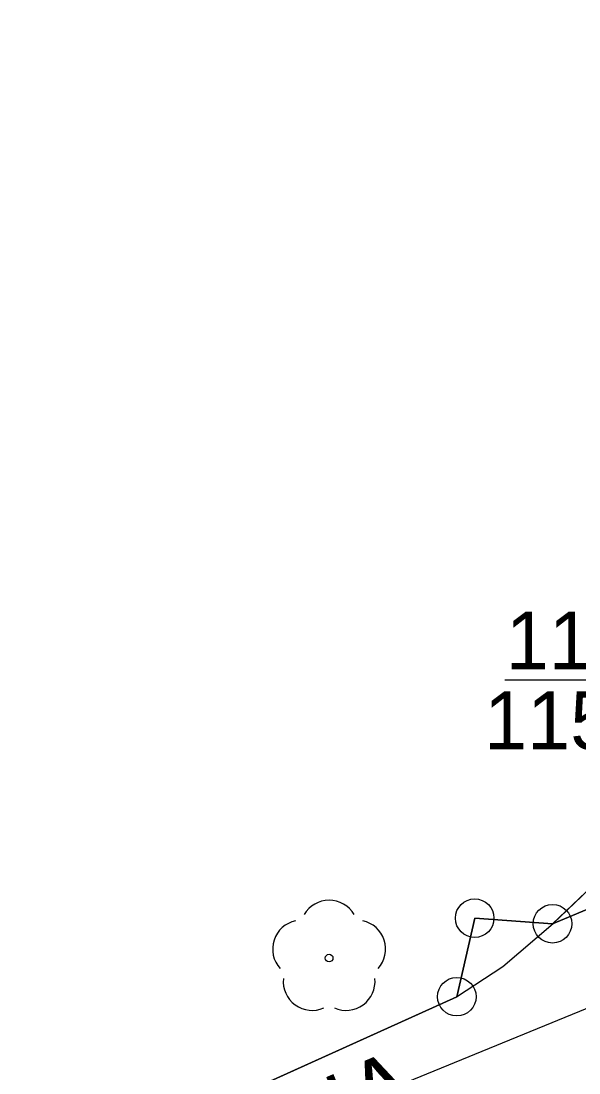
# Model space of a CAD drawing. Extents: x 6434771 to 6436222, y 5663454 to 5664782.
# Drawn here: x 6435119.62 to 6435126.86, y 5664180.03 to 5664193.66 of the extents above; entities that cross this region are included whole.
import ezdxf

# ---------------------------------------------------------------- set-up
doc = ezdxf.new("R2010")
doc.units = 0
for name, color, linetype in [('Warstwa 1', 7, 'Continuous'), ('Warstwa 10', 7, 'Continuous'), ('Warstwa 11', 7, 'Continuous'), ('Warstwa 12', 7, 'Continuous'), ('Warstwa 13', 7, 'Continuous'), ('Warstwa 14', 7, 'Continuous'), ('Warstwa 2', 7, 'Continuous'), ('Warstwa 6', 7, 'Continuous'), ('Warstwa 8', 7, 'Continuous'), ('Warstwa 9', 7, 'Continuous')]:
    doc.layers.add(name, color=color, linetype=linetype)

msp = doc.modelspace()

# ---------------------------------------------------------------- linework, layer by layer
at = {"layer": 'Warstwa 1'}
for p, q in [((6435126.513, 5664181.966), (6435154.317, 5664193.62)), ((6435126.513, 5664181.966), (6435154.317, 5664193.62)), ((6435126.513, 5664181.966), (6435127.545, 5664182.943)), ((6435126.513, 5664181.966), (6435127.545, 5664182.943)), ((6435125.272, 5664181.021), (6435125.504, 5664182.038)), ((6435125.272, 5664181.021), (6435125.504, 5664182.038)), ((6435125.504, 5664182.038), (6435126.513, 5664181.966)), ((6435125.504, 5664182.038), (6435126.513, 5664181.966)), ((6435107.483, 5664172.986), (6435125.272, 5664181.021)), ((6435107.483, 5664172.986), (6435125.272, 5664181.021))]:
    msp.add_line(p, q, dxfattribs=at)
at = {"layer": 'Warstwa 10'}
for centre in [(6435125.504, 5664182.038), (6435126.513, 5664181.966), (6435125.272, 5664181.021)]:
    msp.add_circle(centre, 0.25, dxfattribs=at)
at = {"layer": 'Warstwa 11'}
msp.add_circle((6435123.617, 5664181.521), 0.05, dxfattribs=at)
for centre, start, end in [((6435123.617, 5664181.896), 30.1471, 149.8529), ((6435123.26, 5664181.637), 102.1471, 221.8529), ((6435123.974, 5664181.637), 318.1471, 77.8529), ((6435123.397, 5664181.218), 174.1471, 293.8529), ((6435123.837, 5664181.218), 246.1471, 5.8529)]:
    msp.add_arc(centre, 0.375, start, end, dxfattribs=at)
at = {"layer": 'Warstwa 12'}
msp.add_lwpolyline([(6435129.445, 5664181.887), (6435121.218, 5664178.519)], dxfattribs=at)
at = {"layer": 'Warstwa 14'}
msp.add_lwpolyline([(6435125.896, 5664185.124), (6435128.338, 5664185.124), (6435130.52, 5664182.036)], dxfattribs=at)
at = {"layer": 'Warstwa 2'}
msp.add_lwpolyline([(6435087.866, 5664164.393), (6435105.652, 5664172.158), (6435107.483, 5664172.986), (6435125.27, 5664181.02), (6435125.87, 5664181.41), (6435126.52, 5664181.97), (6435127.545, 5664182.943), (6435128.478, 5664184.012), (6435129.7, 5664185.818), (6435130.827, 5664188.064), (6435131.547, 5664190.486), (6435131.777, 5664193.003), (6435131.77, 5664195.843)], dxfattribs=at)
at = {"layer": 'Warstwa 6'}
msp.add_lwpolyline([(6435087.866, 5664164.393), (6435105.652, 5664172.158), (6435106.188, 5664173.422), (6435107.483, 5664172.986), (6435125.272, 5664181.021), (6435125.504, 5664182.038), (6435126.513, 5664181.966), (6435127.545, 5664182.943), (6435128.478, 5664184.012), (6435129.7, 5664185.818), (6435130.827, 5664188.064), (6435131.547, 5664190.486), (6435131.777, 5664193.003), (6435131.675, 5664231.699), (6435074.344, 5664241.114), (6435062.557, 5664243.107), (6435053.027, 5664244.803), (6435053.225, 5664236.38), (6435055.694, 5664232.199), (6435063.671, 5664215.371), (6435069.553, 5664203.098), (6435081.442, 5664178.072)], close=True, dxfattribs=at)
for points in [[(6435131.675, 5664231.699), (6435131.777, 5664193.003), (6435131.547, 5664190.486), (6435130.827, 5664188.064), (6435129.7, 5664185.818), (6435128.478, 5664184.012), (6435127.545, 5664182.943), (6435126.513, 5664181.966), (6435154.317, 5664193.62)], [(6435154.317, 5664193.62), (6435126.513, 5664181.966), (6435125.504, 5664182.038), (6435125.272, 5664181.021), (6435107.483, 5664172.986), (6435106.188, 5664173.422), (6435105.652, 5664172.158), (6435087.866, 5664164.393), (6435056.616, 5664150.55), (6435053.367, 5664157.31), (6435028.791, 5664146.287), (6435031.901, 5664139.679), (6435005.126, 5664127.892), (6434966.745, 5664110.855), (6434952.266, 5664104.5), (6434948.727, 5664102.903), (6434931.239, 5664095.834), (6434926.085, 5664094.676), (6434921.671, 5664093.57), (6434922.26, 5664091.072), (6434915.951, 5664089.559), (6434912.546, 5664089.14), (6434910.046, 5664089.201), (6434957.736, 5664068.872)]]:
    msp.add_lwpolyline(points, dxfattribs=at)
at = {"layer": 'Warstwa 8'}
for p, q in [((6435126.52, 5664181.97), (6435127.144, 5664182.563)), ((6435125.87, 5664181.41), (6435126.52, 5664181.97)), ((6435125.27, 5664181.02), (6435125.87, 5664181.41)), ((6435107.483, 5664172.986), (6435125.27, 5664181.02))]:
    msp.add_line(p, q, dxfattribs=at)
at = {"layer": 'Warstwa 9'}
for p, q in [((6435126.52, 5664181.97), (6435127.144, 5664182.563)), ((6435125.87, 5664181.41), (6435126.52, 5664181.97)), ((6435125.27, 5664181.02), (6435125.87, 5664181.41)), ((6435107.483, 5664172.986), (6435125.27, 5664181.02))]:
    msp.add_line(p, q, dxfattribs=at)

# ---------------------------------------------------------------- texts
at = {"layer": 'Warstwa 13'}
msp.add_text('eNA', height=0.9, rotation=22.9584, dxfattribs=at).set_placement((6435122.697, 5664178.628))
at = {"layer": 'Warstwa 14'}
msp.add_text('115.86', height=0.75, dxfattribs=at).set_placement((6435125.627, 5664184.225))
at = {"layer": 'Warstwa 6'}
msp.add_text('117.39', height=0.75, dxfattribs=at).set_placement((6435125.907, 5664185.26))

doc.saveas('drawing.dxf')
